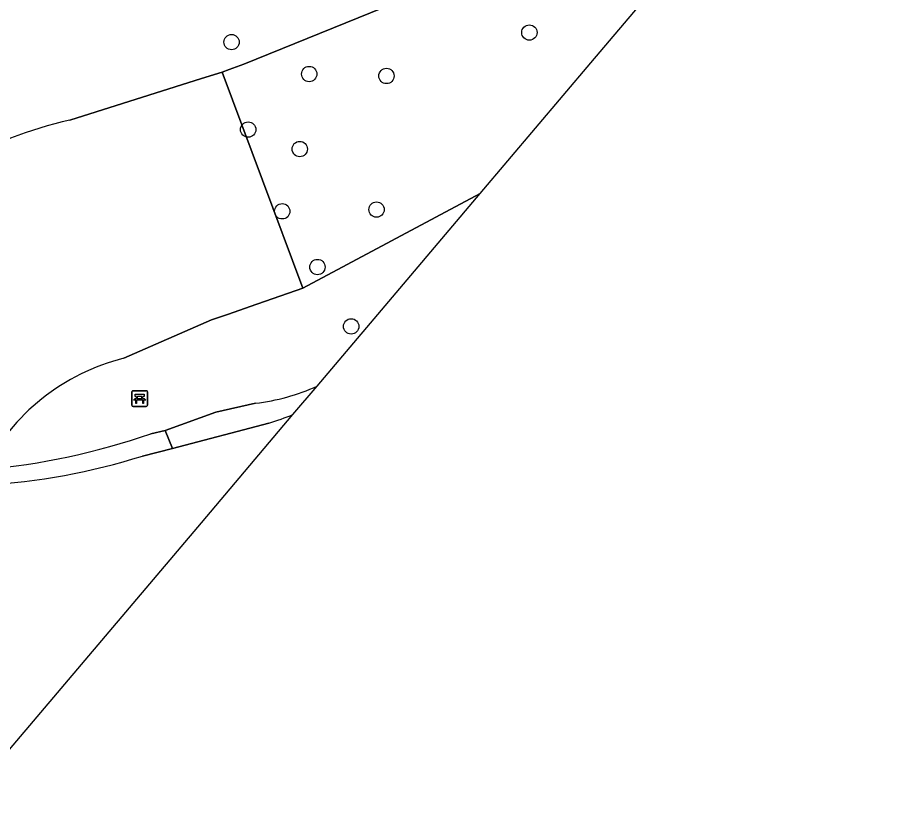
# Model space of a CAD drawing. Extents: x 156412 to 157779, y 382335 to 383768.
# Drawn here: x 157079.5 to 157134.8, y 382556 to 382606 of the extents above; entities that cross this region are included whole.
import ezdxf

# ---------------------------------------------------------------- set-up
doc = ezdxf.new("R2010")
doc.units = 0
for name, color, linetype in [('IMGEO_Bank', 7, 'Continuous'), ('IMGEO_Boom', 7, 'Continuous'), ('IMGEO_Groenvoorziening', 7, 'Continuous'), ('IMGEO_Voetpad_halfverhard', 7, 'Continuous')]:
    doc.layers.add(name, color=color, linetype=linetype)

msp = doc.modelspace()

# ---------------------------------------------------------------- linework, layer by layer
at = {"layer": 'IMGEO_Bank'}
for p, q in [((157086.895, 382582.191), (157087.736, 382582.191)), ((157087.736, 382582.191), (157086.895, 382582.191)), ((157086.82, 382581.266), (157086.82, 382582.107)), ((157086.82, 382582.107), (157086.82, 382581.266)), ((157087.129, 382581.697), (157087.129, 382581.803)), ((157087.173, 382581.803), (157087.173, 382581.697)), ((157087.461, 382581.809), (157087.179, 382581.809)), ((157087.179, 382581.691), (157087.461, 382581.691)), ((157087.467, 382581.697), (157087.467, 382581.803)), ((157087.511, 382581.803), (157087.511, 382581.697)), ((157087.82, 382582.116), (157087.82, 382581.275)), ((157087.82, 382581.275), (157087.82, 382582.116)), ((157087.745, 382581.191), (157086.904, 382581.191)), ((157086.904, 382581.191), (157087.745, 382581.191)), ((157087.517, 382581.589), (157087.124, 382581.589))]:
    msp.add_line(p, q, dxfattribs=at)
for points in [[(157087.067, 382581.589), (157086.925, 382581.589), (157087.037, 382581.691), (157087.123, 382581.691)], [(157087.123, 382581.809), (157087.037, 382581.809), (157087.037, 382581.97), (157087.6, 382581.97), (157087.6, 382581.809), (157087.517, 382581.809)], [(157087.517, 382581.691), (157087.6, 382581.691), (157087.712, 382581.589), (157087.573, 382581.589)], [(157087.117, 382581.582), (157087.117, 382581.375), (157087.074, 382581.375), (157087.074, 382581.582)], [(157087.567, 382581.582), (157087.567, 382581.375), (157087.523, 382581.375), (157087.523, 382581.582)]]:
    msp.add_lwpolyline(points, dxfattribs=at)
for centre, radius, start, end in [((157086.898, 382582.113), 0.0779, 92.4484, 184.2845), ((157086.898, 382582.113), 0.0779, 92.4484, 184.2845), ((157087.742, 382582.113), 0.0779, 2.4484, 94.2845), ((157087.742, 382582.113), 0.0779, 2.4484, 94.2845), ((157087.122, 382581.802), 0.00671, 2.8957, 87.1043), ((157087.122, 382581.698), 0.00671, 272.8957, 357.1043), ((157087.179, 382581.802), 0.00671, 92.8957, 177.1043), ((157087.179, 382581.698), 0.00671, 182.8957, 267.1043), ((157087.461, 382581.802), 0.00671, 2.8957, 87.1043), ((157087.461, 382581.698), 0.00671, 272.8957, 357.1043), ((157087.518, 382581.802), 0.00671, 92.8957, 177.1043), ((157087.518, 382581.698), 0.00671, 182.8957, 267.1043), ((157086.898, 382581.269), 0.0779, 182.4484, 274.2845), ((157086.898, 382581.269), 0.0779, 182.4484, 274.2845), ((157087.067, 382581.582), 0.00671, 2.8957, 87.1043), ((157087.124, 382581.582), 0.00671, 92.8957, 177.1043), ((157087.516, 382581.582), 0.00671, 2.8957, 87.1043), ((157087.573, 382581.582), 0.00671, 92.8957, 177.1043), ((157087.742, 382581.269), 0.0779, 272.4484, 4.2845), ((157087.742, 382581.269), 0.0779, 272.4484, 4.2845)]:
    msp.add_arc(centre, radius, start, end, dxfattribs=at)
at = {"layer": 'IMGEO_Boom'}
for centre in [(157112.18, 382605.028), (157093.184, 382604.418), (157098.137, 382602.384), (157103.065, 382602.258), (157094.244, 382598.839), (157097.533, 382597.6), (157096.418, 382593.628), (157102.431, 382593.739), (157098.662, 382590.076), (157100.814, 382586.29)]:
    msp.add_circle(centre, 0.489, dxfattribs=at)
at = {"layer": 'IMGEO_Groenvoorziening'}
for points in [[(157104.508, 382607.309), (157093.964, 382603.022), (157093.502, 382602.848), (157093.04, 382602.674), (157092.578, 382602.502), (157097.727, 382588.721), (157109.043, 382594.758), (157109.044, 382594.759), (157116.107, 382603.092), (157119.436, 382607.02), (157134.779, 382625.123)], [(157082.871, 382599.448), (157091.259, 382602.105), (157092.578, 382602.502), (157093.04, 382602.674), (157093.502, 382602.848), (157093.964, 382603.022), (157104.508, 382607.309)], [(157097.727, 382588.721), (157092.578, 382602.502), (157091.259, 382602.105), (157082.871, 382599.448)], [(157109.044, 382594.759), (157109.043, 382594.758), (157097.727, 382588.721), (157094.377, 382587.548), (157092.989, 382587.063), (157091.907, 382586.711), (157086.312, 382584.258)], [(157098.643, 382582.487), (157104.39, 382589.268), (157109.044, 382594.759)], [(157086.312, 382584.258), (157091.907, 382586.711), (157092.989, 382587.063), (157094.377, 382587.548), (157097.727, 382588.721)], [(157088.028, 382579.448), (157088.96, 382579.643), (157092.191, 382580.825), (157094.708, 382581.388)], [(157076.181, 382555.983), (157091.257, 382573.771), (157097.102, 382580.668)], [(157095.564, 382580.121), (157089.416, 382578.5), (157087.505, 382578.024)]]:
    msp.add_lwpolyline(points, dxfattribs=at)
for centre, radius, start, end in [((157088.667, 382573.848), 26.248, 102.7578, 137.1876), ((157088.667, 382573.848), 26.248, 102.7578, 137.1876), ((157089.672, 382570.9), 13.774, 104.1206, 152.9602), ((157089.672, 382570.9), 13.774, 104.1206, 152.9602), ((157093.219, 382594.317), 13.014, 276.5677, 294.629), ((157089.155, 382600.58), 21.439, 287.3944, 291.7572), ((157073.524, 382621.024), 44.033, 275.0551, 289.2316), ((157075.215, 382616.892), 40.765, 273.0986, 287.5461)]:
    msp.add_arc(centre, radius, start, end, dxfattribs=at)
at = {"layer": 'IMGEO_Voetpad_halfverhard'}
for points in [[(157097.102, 382580.668), (157098.643, 382582.487)], [(157094.708, 382581.388), (157092.191, 382580.825), (157088.96, 382579.643), (157089.416, 382578.5), (157095.564, 382580.121)], [(157089.416, 382578.5), (157088.96, 382579.643), (157088.028, 382579.448)], [(157087.505, 382578.024), (157089.416, 382578.5)]]:
    msp.add_lwpolyline(points, dxfattribs=at)
for centre, radius, start, end in [((157093.219, 382594.317), 13.014, 276.5677, 294.629), ((157089.155, 382600.58), 21.439, 287.3944, 291.7572), ((157073.524, 382621.024), 44.033, 275.0551, 289.2316), ((157075.215, 382616.892), 40.765, 273.0986, 287.5461)]:
    msp.add_arc(centre, radius, start, end, dxfattribs=at)

doc.saveas('drawing.dxf')
